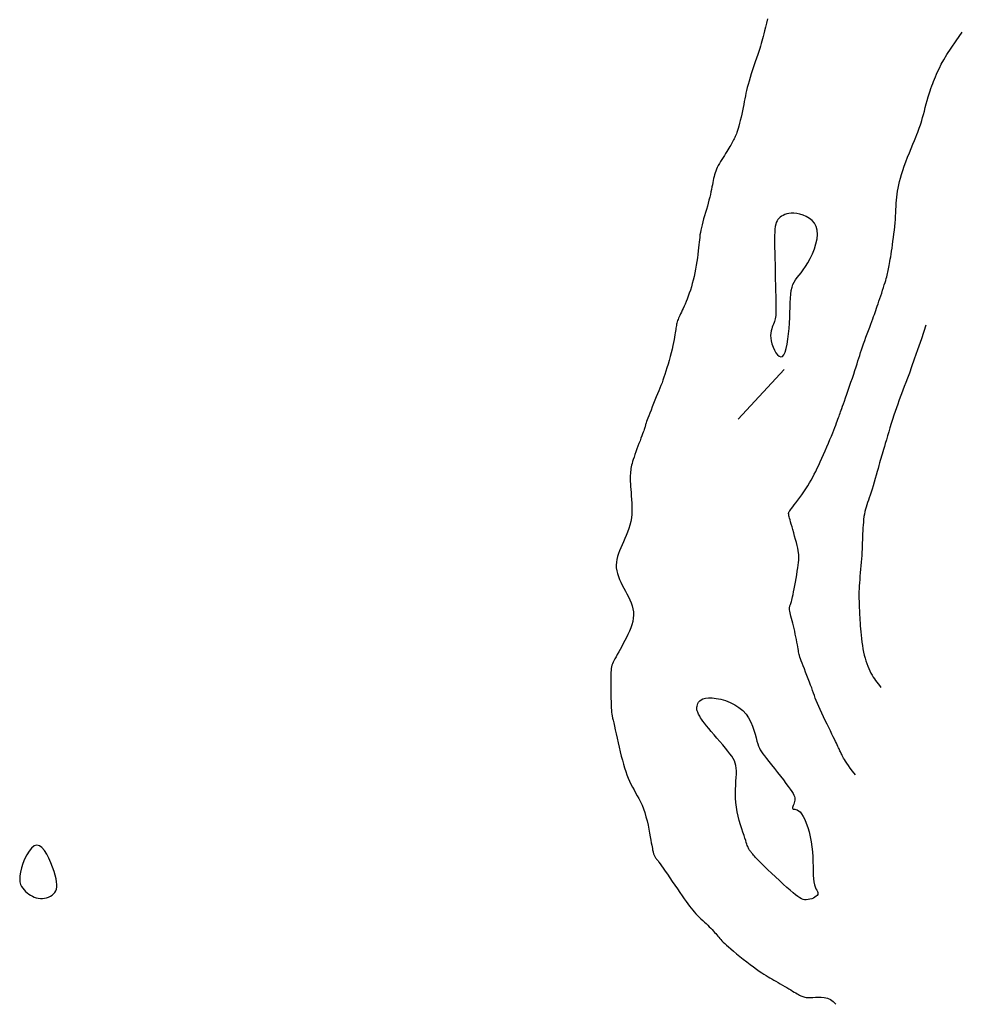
# Model space of a CAD drawing. Header units: millimetres. Extents: x 32690613 to 32693367, y 5343692 to 5344708.
# Tile 776 of 1009: x 32693314 to 32693334, y 5343959 to 5343980. Entities that reach past the tile are written whole.
import ezdxf

# ---------------------------------------------------------------- set-up
doc = ezdxf.new("R2010")
doc.units = ezdxf.units.MM
doc.header["$LTSCALE"] = 20
for name, color, linetype in [('02-DGM_HL_493.00', 102, 'Continuous'), ('02-DGM_HL_493.50', 112, 'Continuous'), ('02-DGM_HL_494.00', 122, 'Continuous')]:
    doc.layers.add(name, color=color, linetype=linetype)

msp = doc.modelspace()

# ---------------------------------------------------------------- linework, layer by layer
at = {"layer": '02-DGM_HL_493.00', "elevation": 493, "flags": 128}
msp.add_lwpolyline([(32693332.816, 5343973.176), (32693332.72, 5343972.893), (32693332.639, 5343972.658), (32693332.572, 5343972.464), (32693332.516, 5343972.306), (32693332.469, 5343972.176), (32693332.429, 5343972.069), (32693332.395, 5343971.978), (32693332.363, 5343971.896), (32693332.334, 5343971.819), (32693332.305, 5343971.744), (32693332.277, 5343971.67), (32693332.25, 5343971.597), (32693332.224, 5343971.524), (32693332.197, 5343971.449), (32693332.171, 5343971.371), (32693332.144, 5343971.291), (32693332.117, 5343971.206), (32693332.089, 5343971.119), (32693332.062, 5343971.032), (32693332.036, 5343970.945), (32693332.011, 5343970.86), (32693331.987, 5343970.779), (32693331.965, 5343970.704), (32693331.945, 5343970.637), (32693331.928, 5343970.578), (32693331.913, 5343970.526), (32693331.899, 5343970.478), (32693331.886, 5343970.434), (32693331.873, 5343970.39), (32693331.86, 5343970.344), (32693331.847, 5343970.296), (32693331.831, 5343970.241), (32693331.814, 5343970.179), (32693331.795, 5343970.112), (32693331.775, 5343970.04), (32693331.754, 5343969.966), (32693331.732, 5343969.891), (32693331.71, 5343969.817), (32693331.688, 5343969.746), (32693331.667, 5343969.68), (32693331.647, 5343969.62), (32693331.628, 5343969.564), (32693331.61, 5343969.513), (32693331.593, 5343969.465), (32693331.577, 5343969.418), (32693331.562, 5343969.372), (32693331.549, 5343969.325), (32693331.538, 5343969.276), (32693331.528, 5343969.225), (32693331.519, 5343969.17), (32693331.512, 5343969.113), (32693331.506, 5343969.055), (32693331.501, 5343968.994), (32693331.496, 5343968.933), (32693331.493, 5343968.871), (32693331.49, 5343968.808), (32693331.487, 5343968.745), (32693331.485, 5343968.683), (32693331.483, 5343968.619), (32693331.481, 5343968.555), (32693331.478, 5343968.49), (32693331.475, 5343968.424), (32693331.472, 5343968.356), (32693331.467, 5343968.286), (32693331.462, 5343968.215), (32693331.455, 5343968.142), (32693331.448, 5343968.069), (32693331.442, 5343967.996), (32693331.435, 5343967.924), (32693331.429, 5343967.854), (32693331.423, 5343967.786), (32693331.419, 5343967.721), (32693331.416, 5343967.66), (32693331.414, 5343967.603), (32693331.413, 5343967.549), (32693331.413, 5343967.497), (32693331.414, 5343967.447), (32693331.415, 5343967.399), (32693331.417, 5343967.351), (32693331.419, 5343967.304), (32693331.421, 5343967.257), (32693331.422, 5343967.21), (32693331.425, 5343967.162), (32693331.427, 5343967.112), (32693331.43, 5343967.06), (32693331.433, 5343967.006), (32693331.437, 5343966.949), (32693331.441, 5343966.888), (32693331.446, 5343966.824), (32693331.452, 5343966.757), (32693331.459, 5343966.687), (32693331.467, 5343966.617), (32693331.476, 5343966.545), (32693331.486, 5343966.475), (32693331.498, 5343966.405), (32693331.511, 5343966.337), (32693331.526, 5343966.272), (32693331.542, 5343966.21), (32693331.559, 5343966.151), (32693331.578, 5343966.095), (32693331.598, 5343966.041), (32693331.619, 5343965.99), (32693331.641, 5343965.942), (32693331.663, 5343965.897), (32693331.687, 5343965.855), (32693331.711, 5343965.814), (32693331.736, 5343965.776), (32693331.761, 5343965.739), (32693331.788, 5343965.703), (32693331.814, 5343965.668), (32693331.842, 5343965.633), (32693331.87, 5343965.598)], dxfattribs=at)
at = {"layer": '02-DGM_HL_493.50', "elevation": 493.5, "flags": 128}
for points in [[(32693329.5, 5343979.588), (32693329.478, 5343979.497), (32693329.458, 5343979.414), (32693329.44, 5343979.34), (32693329.424, 5343979.275), (32693329.409, 5343979.218), (32693329.396, 5343979.167), (32693329.382, 5343979.118), (32693329.368, 5343979.07), (32693329.353, 5343979.02), (32693329.336, 5343978.967), (32693329.316, 5343978.907), (32693329.294, 5343978.84), (32693329.269, 5343978.766), (32693329.242, 5343978.688), (32693329.215, 5343978.606), (32693329.188, 5343978.523), (32693329.161, 5343978.441), (32693329.136, 5343978.362), (32693329.114, 5343978.286), (32693329.094, 5343978.217), (32693329.077, 5343978.152), (32693329.063, 5343978.091), (32693329.049, 5343978.032), (32693329.037, 5343977.974), (32693329.025, 5343977.917), (32693329.014, 5343977.858), (32693329.002, 5343977.796), (32693328.988, 5343977.732), (32693328.974, 5343977.665), (32693328.96, 5343977.597), (32693328.945, 5343977.529), (32693328.93, 5343977.464), (32693328.915, 5343977.402), (32693328.9, 5343977.344), (32693328.886, 5343977.293), (32693328.873, 5343977.249), (32693328.861, 5343977.211), (32693328.849, 5343977.179), (32693328.837, 5343977.151), (32693328.825, 5343977.125), (32693328.814, 5343977.102), (32693328.802, 5343977.079), (32693328.789, 5343977.056), (32693328.776, 5343977.031), (32693328.761, 5343977.004), (32693328.746, 5343976.976), (32693328.73, 5343976.946), (32693328.712, 5343976.915), (32693328.692, 5343976.881), (32693328.671, 5343976.846), (32693328.648, 5343976.809), (32693328.623, 5343976.77), (32693328.597, 5343976.73), (32693328.57, 5343976.688), (32693328.543, 5343976.646), (32693328.517, 5343976.604), (32693328.492, 5343976.562), (32693328.468, 5343976.52), (32693328.447, 5343976.48), (32693328.43, 5343976.44), (32693328.415, 5343976.402), (32693328.402, 5343976.364), (32693328.391, 5343976.326), (32693328.381, 5343976.288), (32693328.372, 5343976.248), (32693328.364, 5343976.207), (32693328.356, 5343976.164), (32693328.347, 5343976.118), (32693328.337, 5343976.07), (32693328.327, 5343976.019), (32693328.316, 5343975.966), (32693328.304, 5343975.911), (32693328.29, 5343975.853), (32693328.275, 5343975.793), (32693328.259, 5343975.731), (32693328.241, 5343975.667), (32693328.222, 5343975.601), (32693328.202, 5343975.535), (32693328.182, 5343975.469), (32693328.163, 5343975.404), (32693328.145, 5343975.34), (32693328.129, 5343975.279), (32693328.115, 5343975.221), (32693328.103, 5343975.167), (32693328.094, 5343975.115), (32693328.086, 5343975.065), (32693328.08, 5343975.015), (32693328.075, 5343974.964), (32693328.07, 5343974.912), (32693328.064, 5343974.856), (32693328.058, 5343974.795), (32693328.051, 5343974.73), (32693328.042, 5343974.66), (32693328.033, 5343974.586), (32693328.021, 5343974.51), (32693328.009, 5343974.432), (32693327.995, 5343974.353), (32693327.98, 5343974.275), (32693327.963, 5343974.197), (32693327.945, 5343974.122), (32693327.926, 5343974.049), (32693327.906, 5343973.978), (32693327.885, 5343973.91), (32693327.863, 5343973.845), (32693327.842, 5343973.783), (32693327.82, 5343973.725), (32693327.798, 5343973.671), (32693327.777, 5343973.62), (32693327.756, 5343973.573), (32693327.736, 5343973.529), (32693327.717, 5343973.489), (32693327.699, 5343973.451), (32693327.682, 5343973.416), (32693327.666, 5343973.383), (32693327.652, 5343973.353), (32693327.639, 5343973.324), (32693327.629, 5343973.298), (32693327.619, 5343973.272), (32693327.611, 5343973.246), (32693327.603, 5343973.221), (32693327.597, 5343973.196), (32693327.592, 5343973.171), (32693327.587, 5343973.144), (32693327.583, 5343973.116), (32693327.578, 5343973.086), (32693327.574, 5343973.053), (32693327.569, 5343973.016), (32693327.562, 5343972.975), (32693327.554, 5343972.928), (32693327.544, 5343972.876), (32693327.532, 5343972.816), (32693327.518, 5343972.75), (32693327.501, 5343972.677), (32693327.482, 5343972.6), (32693327.461, 5343972.521), (32693327.44, 5343972.441), (32693327.418, 5343972.363), (32693327.396, 5343972.286), (32693327.375, 5343972.214), (32693327.354, 5343972.148), (32693327.333, 5343972.086), (32693327.312, 5343972.028), (32693327.292, 5343971.972), (32693327.27, 5343971.916), (32693327.248, 5343971.86), (32693327.224, 5343971.802), (32693327.199, 5343971.74), (32693327.173, 5343971.675), (32693327.145, 5343971.606), (32693327.116, 5343971.536), (32693327.088, 5343971.468), (32693327.062, 5343971.401), (32693327.037, 5343971.339), (32693327.014, 5343971.282), (32693326.995, 5343971.233), (32693326.98, 5343971.193), (32693326.969, 5343971.161), (32693326.96, 5343971.136), (32693326.954, 5343971.116), (32693326.949, 5343971.1), (32693326.946, 5343971.087), (32693326.943, 5343971.075), (32693326.94, 5343971.063), (32693326.936, 5343971.049), (32693326.931, 5343971.034), (32693326.926, 5343971.015), (32693326.918, 5343970.994), (32693326.909, 5343970.968), (32693326.899, 5343970.938), (32693326.885, 5343970.902), (32693326.87, 5343970.861), (32693326.852, 5343970.813), (32693326.832, 5343970.76), (32693326.81, 5343970.704), (32693326.788, 5343970.645), (32693326.766, 5343970.586), (32693326.744, 5343970.527), (32693326.724, 5343970.471), (32693326.706, 5343970.418), (32693326.69, 5343970.369), (32693326.676, 5343970.325), (32693326.665, 5343970.285), (32693326.655, 5343970.247), (32693326.647, 5343970.211), (32693326.641, 5343970.176), (32693326.636, 5343970.141), (32693326.632, 5343970.107), (32693326.629, 5343970.071), (32693326.627, 5343970.033), (32693326.626, 5343969.993), (32693326.626, 5343969.95), (32693326.627, 5343969.904), (32693326.629, 5343969.854), (32693326.632, 5343969.799), (32693326.637, 5343969.739), (32693326.643, 5343969.674), (32693326.649, 5343969.605), (32693326.655, 5343969.531), (32693326.66, 5343969.455), (32693326.663, 5343969.377), (32693326.663, 5343969.299), (32693326.659, 5343969.22), (32693326.65, 5343969.142), (32693326.636, 5343969.066), (32693326.618, 5343968.991), (32693326.596, 5343968.919), (32693326.571, 5343968.848), (32693326.544, 5343968.779), (32693326.515, 5343968.712), (32693326.487, 5343968.646), (32693326.458, 5343968.581), (32693326.431, 5343968.518), (32693326.405, 5343968.457), (32693326.382, 5343968.396), (32693326.363, 5343968.336), (32693326.348, 5343968.276), (32693326.337, 5343968.217), (32693326.333, 5343968.158), (32693326.335, 5343968.099), (32693326.343, 5343968.039), (32693326.358, 5343967.979), (32693326.378, 5343967.919), (32693326.402, 5343967.858), (32693326.43, 5343967.797), (32693326.461, 5343967.736), (32693326.493, 5343967.675), (32693326.526, 5343967.613), (32693326.558, 5343967.552), (32693326.59, 5343967.491), (32693326.619, 5343967.429), (32693326.645, 5343967.367), (32693326.666, 5343967.304), (32693326.683, 5343967.24), (32693326.693, 5343967.176), (32693326.696, 5343967.11), (32693326.691, 5343967.044), (32693326.679, 5343966.976), (32693326.661, 5343966.909), (32693326.638, 5343966.841), (32693326.611, 5343966.773), (32693326.58, 5343966.706), (32693326.548, 5343966.64), (32693326.514, 5343966.575), (32693326.481, 5343966.512), (32693326.448, 5343966.451), (32693326.416, 5343966.393), (32693326.385, 5343966.338), (32693326.356, 5343966.286), (32693326.33, 5343966.239), (32693326.307, 5343966.195), (32693326.286, 5343966.156), (32693326.269, 5343966.122), (32693326.256, 5343966.091), (32693326.245, 5343966.061), (32693326.237, 5343966.029), (32693326.231, 5343965.995), (32693326.227, 5343965.955), (32693326.224, 5343965.907), (32693326.223, 5343965.85), (32693326.221, 5343965.782), (32693326.221, 5343965.706), (32693326.221, 5343965.623), (32693326.221, 5343965.537), (32693326.222, 5343965.452), (32693326.223, 5343965.369), (32693326.225, 5343965.293), (32693326.227, 5343965.225), (32693326.23, 5343965.168), (32693326.233, 5343965.12), (32693326.237, 5343965.077), (32693326.243, 5343965.038), (32693326.25, 5343964.999), (32693326.258, 5343964.956), (32693326.269, 5343964.908), (32693326.281, 5343964.852), (32693326.296, 5343964.784), (32693326.313, 5343964.707), (32693326.331, 5343964.623), (32693326.351, 5343964.533), (32693326.372, 5343964.439), (32693326.394, 5343964.344), (32693326.417, 5343964.25), (32693326.44, 5343964.159), (32693326.462, 5343964.072), (32693326.485, 5343963.989), (32693326.508, 5343963.911), (32693326.533, 5343963.836), (32693326.558, 5343963.765), (32693326.584, 5343963.697), (32693326.612, 5343963.632), (32693326.641, 5343963.57), (32693326.673, 5343963.509), (32693326.706, 5343963.45), (32693326.74, 5343963.391), (32693326.774, 5343963.33), (32693326.808, 5343963.268), (32693326.842, 5343963.202), (32693326.874, 5343963.132), (32693326.903, 5343963.056), (32693326.931, 5343962.975), (32693326.956, 5343962.889), (32693326.978, 5343962.801), (32693326.999, 5343962.713), (32693327.017, 5343962.627), (32693327.033, 5343962.545), (32693327.046, 5343962.469), (32693327.058, 5343962.402), (32693327.068, 5343962.345), (32693327.077, 5343962.298), (32693327.084, 5343962.258), (32693327.09, 5343962.226), (32693327.095, 5343962.199), (32693327.1, 5343962.177), (32693327.104, 5343962.158), (32693327.108, 5343962.142), (32693327.112, 5343962.126), (32693327.117, 5343962.111), (32693327.122, 5343962.097), (32693327.128, 5343962.084), (32693327.134, 5343962.07), (32693327.141, 5343962.057), (32693327.148, 5343962.044), (32693327.157, 5343962.031), (32693327.167, 5343962.018), (32693327.178, 5343962.003), (32693327.192, 5343961.986), (32693327.208, 5343961.964), (32693327.228, 5343961.938), (32693327.253, 5343961.905), (32693327.283, 5343961.864), (32693327.318, 5343961.814), (32693327.359, 5343961.754), (32693327.405, 5343961.687), (32693327.455, 5343961.613), (32693327.507, 5343961.536), (32693327.561, 5343961.457), (32693327.613, 5343961.379), (32693327.664, 5343961.304), (32693327.712, 5343961.235), (32693327.756, 5343961.171), (32693327.796, 5343961.115), (32693327.833, 5343961.064), (32693327.868, 5343961.017), (32693327.902, 5343960.975), (32693327.934, 5343960.935), (32693327.967, 5343960.897), (32693328.001, 5343960.861), (32693328.035, 5343960.825), (32693328.071, 5343960.789), (32693328.107, 5343960.754), (32693328.144, 5343960.719), (32693328.18, 5343960.685), (32693328.215, 5343960.652), (32693328.249, 5343960.619), (32693328.281, 5343960.588), (32693328.312, 5343960.557), (32693328.34, 5343960.527), (32693328.367, 5343960.498), (32693328.392, 5343960.47), (32693328.416, 5343960.443), (32693328.438, 5343960.417), (32693328.46, 5343960.391), (32693328.482, 5343960.367), (32693328.503, 5343960.343), (32693328.524, 5343960.319), (32693328.547, 5343960.294), (32693328.574, 5343960.267), (32693328.604, 5343960.238), (32693328.64, 5343960.205), (32693328.682, 5343960.168), (32693328.731, 5343960.125), (32693328.788, 5343960.077), (32693328.852, 5343960.024), (32693328.921, 5343959.968), (32693328.993, 5343959.911), (32693329.065, 5343959.854), (32693329.137, 5343959.799), (32693329.205, 5343959.747), (32693329.269, 5343959.701), (32693329.326, 5343959.66), (32693329.378, 5343959.624), (32693329.425, 5343959.594), (32693329.469, 5343959.566), (32693329.511, 5343959.541), (32693329.551, 5343959.518), (32693329.592, 5343959.495), (32693329.633, 5343959.471), (32693329.677, 5343959.446), (32693329.722, 5343959.42), (32693329.768, 5343959.394), (32693329.815, 5343959.366), (32693329.861, 5343959.339), (32693329.906, 5343959.313), (32693329.949, 5343959.288), (32693329.989, 5343959.264), (32693330.026, 5343959.241), (32693330.06, 5343959.221), (32693330.092, 5343959.202), (32693330.121, 5343959.185), (32693330.147, 5343959.17), (32693330.172, 5343959.157), (32693330.195, 5343959.145), (32693330.217, 5343959.134), (32693330.238, 5343959.126), (32693330.259, 5343959.118), (32693330.281, 5343959.113), (32693330.306, 5343959.108), (32693330.333, 5343959.106), (32693330.366, 5343959.105), (32693330.404, 5343959.106), (32693330.449, 5343959.108), (32693330.502, 5343959.112), (32693330.561, 5343959.114), (32693330.624, 5343959.114), (32693330.689, 5343959.107), (32693330.754, 5343959.091), (32693330.817, 5343959.063), (32693330.877, 5343959.022), (32693330.931, 5343958.964)], [(32693331.338, 5343963.768), (32693331.281, 5343963.841), (32693331.233, 5343963.905), (32693331.193, 5343963.961), (32693331.16, 5343964.009), (32693331.133, 5343964.051), (32693331.111, 5343964.087), (32693331.093, 5343964.119), (32693331.077, 5343964.146), (32693331.064, 5343964.17), (32693331.053, 5343964.192), (32693331.043, 5343964.212), (32693331.033, 5343964.231), (32693331.024, 5343964.25), (32693331.015, 5343964.269), (32693331.006, 5343964.289), (32693330.996, 5343964.311), (32693330.985, 5343964.335), (32693330.973, 5343964.362), (32693330.959, 5343964.392), (32693330.942, 5343964.427), (32693330.924, 5343964.467), (32693330.902, 5343964.512), (32693330.877, 5343964.563), (32693330.849, 5343964.621), (32693330.818, 5343964.685), (32693330.783, 5343964.756), (32693330.746, 5343964.83), (32693330.709, 5343964.906), (32693330.672, 5343964.983), (32693330.636, 5343965.059), (32693330.602, 5343965.132), (32693330.572, 5343965.2), (32693330.545, 5343965.262), (32693330.521, 5343965.319), (32693330.5, 5343965.373), (32693330.481, 5343965.425), (32693330.462, 5343965.477), (32693330.443, 5343965.529), (32693330.424, 5343965.585), (32693330.402, 5343965.644), (32693330.378, 5343965.708), (32693330.352, 5343965.776), (32693330.325, 5343965.845), (32693330.298, 5343965.915), (32693330.271, 5343965.982), (32693330.246, 5343966.046), (32693330.224, 5343966.104), (32693330.205, 5343966.155), (32693330.189, 5343966.197), (32693330.177, 5343966.232), (32693330.168, 5343966.261), (32693330.161, 5343966.288), (32693330.155, 5343966.313), (32693330.15, 5343966.339), (32693330.145, 5343966.368), (32693330.14, 5343966.402), (32693330.133, 5343966.443), (32693330.124, 5343966.49), (32693330.115, 5343966.541), (32693330.105, 5343966.596), (32693330.094, 5343966.653), (32693330.082, 5343966.712), (32693330.069, 5343966.771), (32693330.056, 5343966.83), (32693330.042, 5343966.886), (32693330.029, 5343966.94), (32693330.015, 5343966.991), (32693330.003, 5343967.039), (32693329.991, 5343967.084), (32693329.981, 5343967.124), (32693329.972, 5343967.16), (32693329.966, 5343967.192), (32693329.962, 5343967.218), (32693329.96, 5343967.24), (32693329.961, 5343967.259), (32693329.962, 5343967.275), (32693329.966, 5343967.29), (32693329.97, 5343967.304), (32693329.975, 5343967.318), (32693329.981, 5343967.333), (32693329.987, 5343967.35), (32693329.994, 5343967.37), (32693330.001, 5343967.393), (32693330.008, 5343967.421), (32693330.017, 5343967.454), (32693330.026, 5343967.494), (32693330.036, 5343967.54), (32693330.047, 5343967.595), (32693330.059, 5343967.658), (32693330.072, 5343967.728), (32693330.085, 5343967.802), (32693330.098, 5343967.878), (32693330.111, 5343967.954), (32693330.123, 5343968.027), (32693330.133, 5343968.096), (32693330.142, 5343968.158), (32693330.15, 5343968.211), (32693330.155, 5343968.258), (32693330.157, 5343968.299), (32693330.158, 5343968.338), (32693330.156, 5343968.376), (32693330.151, 5343968.416), (32693330.144, 5343968.459), (32693330.133, 5343968.509), (32693330.12, 5343968.566), (32693330.104, 5343968.629), (32693330.087, 5343968.695), (32693330.068, 5343968.764), (32693330.049, 5343968.832), (32693330.031, 5343968.899), (32693330.013, 5343968.96), (32693329.997, 5343969.016), (32693329.983, 5343969.063), (32693329.972, 5343969.103), (32693329.963, 5343969.136), (32693329.955, 5343969.164), (32693329.949, 5343969.186), (32693329.945, 5343969.204), (32693329.943, 5343969.219), (32693329.942, 5343969.231), (32693329.942, 5343969.242), (32693329.944, 5343969.253), (32693329.949, 5343969.264), (32693329.956, 5343969.277), (32693329.967, 5343969.294), (32693329.983, 5343969.315), (32693330.002, 5343969.341), (32693330.028, 5343969.374), (32693330.059, 5343969.414), (32693330.094, 5343969.461), (32693330.133, 5343969.513), (32693330.175, 5343969.569), (32693330.218, 5343969.629), (32693330.261, 5343969.691), (32693330.304, 5343969.753), (32693330.344, 5343969.815), (32693330.381, 5343969.876), (32693330.415, 5343969.936), (32693330.448, 5343969.996), (32693330.479, 5343970.056), (32693330.51, 5343970.118), (32693330.54, 5343970.183), (32693330.571, 5343970.249), (32693330.602, 5343970.32), (32693330.636, 5343970.394), (32693330.67, 5343970.472), (32693330.705, 5343970.551), (32693330.74, 5343970.63), (32693330.773, 5343970.708), (32693330.806, 5343970.784), (32693330.836, 5343970.856), (32693330.864, 5343970.923), (32693330.888, 5343970.983), (32693330.91, 5343971.037), (32693330.929, 5343971.087), (32693330.945, 5343971.131), (32693330.96, 5343971.171), (32693330.973, 5343971.208), (32693330.985, 5343971.242), (32693330.996, 5343971.274), (32693331.007, 5343971.304), (32693331.018, 5343971.334), (32693331.029, 5343971.365), (32693331.041, 5343971.399), (32693331.054, 5343971.437), (32693331.07, 5343971.481), (32693331.088, 5343971.531), (32693331.109, 5343971.59), (32693331.133, 5343971.658), (32693331.159, 5343971.734), (32693331.188, 5343971.815), (32693331.217, 5343971.9), (32693331.247, 5343971.986), (32693331.276, 5343972.071), (32693331.304, 5343972.154), (32693331.33, 5343972.231), (32693331.353, 5343972.303), (32693331.374, 5343972.368), (32693331.393, 5343972.43), (32693331.412, 5343972.488), (32693331.43, 5343972.546), (32693331.448, 5343972.603), (32693331.468, 5343972.662), (32693331.489, 5343972.723), (32693331.511, 5343972.789), (32693331.536, 5343972.857), (32693331.561, 5343972.927), (32693331.587, 5343972.997), (32693331.613, 5343973.066), (32693331.638, 5343973.133), (32693331.662, 5343973.197), (32693331.683, 5343973.256), (32693331.703, 5343973.309), (32693331.721, 5343973.357), (32693331.737, 5343973.402), (32693331.753, 5343973.445), (32693331.768, 5343973.488), (32693331.783, 5343973.531), (32693331.798, 5343973.576), (32693331.815, 5343973.624), (32693331.832, 5343973.677), (32693331.851, 5343973.733), (32693331.87, 5343973.791), (32693331.889, 5343973.85), (32693331.908, 5343973.909), (32693331.927, 5343973.966), (32693331.944, 5343974.02), (32693331.959, 5343974.07), (32693331.973, 5343974.115), (32693331.984, 5343974.155), (32693331.994, 5343974.192), (32693332.003, 5343974.226), (32693332.011, 5343974.259), (32693332.019, 5343974.29), (32693332.025, 5343974.322), (32693332.032, 5343974.355), (32693332.039, 5343974.39), (32693332.046, 5343974.427), (32693332.054, 5343974.468), (32693332.061, 5343974.511), (32693332.069, 5343974.558), (32693332.078, 5343974.609), (32693332.087, 5343974.665), (32693332.096, 5343974.725), (32693332.106, 5343974.791), (32693332.116, 5343974.86), (32693332.126, 5343974.933), (32693332.136, 5343975.009), (32693332.146, 5343975.086), (32693332.155, 5343975.163), (32693332.163, 5343975.24), (32693332.17, 5343975.316), (32693332.175, 5343975.389), (32693332.18, 5343975.46), (32693332.183, 5343975.53), (32693332.187, 5343975.597), (32693332.19, 5343975.664), (32693332.194, 5343975.729), (32693332.199, 5343975.793), (32693332.204, 5343975.856), (32693332.211, 5343975.919), (32693332.22, 5343975.981), (32693332.231, 5343976.045), (32693332.245, 5343976.112), (32693332.261, 5343976.181), (32693332.281, 5343976.253), (32693332.304, 5343976.331), (32693332.332, 5343976.414), (32693332.363, 5343976.503), (32693332.397, 5343976.597), (32693332.433, 5343976.692), (32693332.47, 5343976.786), (32693332.507, 5343976.878), (32693332.542, 5343976.964), (32693332.574, 5343977.044), (32693332.603, 5343977.113), (32693332.626, 5343977.171), (32693332.646, 5343977.219), (32693332.662, 5343977.261), (32693332.676, 5343977.299), (32693332.689, 5343977.335), (32693332.701, 5343977.373), (32693332.714, 5343977.415), (32693332.728, 5343977.464), (32693332.744, 5343977.522), (32693332.762, 5343977.587), (32693332.782, 5343977.658), (32693332.802, 5343977.732), (32693332.823, 5343977.807), (32693332.844, 5343977.882), (32693332.865, 5343977.953), (32693332.885, 5343978.02), (32693332.903, 5343978.08), (32693332.921, 5343978.134), (32693332.939, 5343978.185), (32693332.957, 5343978.233), (32693332.975, 5343978.28), (32693332.995, 5343978.328), (32693333.016, 5343978.378), (32693333.039, 5343978.431), (32693333.064, 5343978.49), (32693333.096, 5343978.558), (32693333.136, 5343978.637), (32693333.188, 5343978.73), (32693333.255, 5343978.841), (32693333.34, 5343978.973), (32693333.446, 5343979.128), (32693333.577, 5343979.311)]]:
    msp.add_lwpolyline(points, dxfattribs=at)
msp.add_lwpolyline([(32693313.863, 5343961.729), (32693313.851, 5343961.652), (32693313.849, 5343961.584), (32693313.855, 5343961.526), (32693313.869, 5343961.475), (32693313.888, 5343961.431), (32693313.912, 5343961.392), (32693313.941, 5343961.358), (32693313.972, 5343961.327), (32693314.005, 5343961.298), (32693314.041, 5343961.271), (32693314.077, 5343961.248), (32693314.116, 5343961.227), (32693314.155, 5343961.209), (32693314.196, 5343961.196), (32693314.239, 5343961.186), (32693314.282, 5343961.181), (32693314.326, 5343961.181), (32693314.37, 5343961.185), (32693314.413, 5343961.194), (32693314.455, 5343961.207), (32693314.494, 5343961.225), (32693314.529, 5343961.246), (32693314.56, 5343961.273), (32693314.586, 5343961.303), (32693314.605, 5343961.337), (32693314.619, 5343961.376), (32693314.626, 5343961.42), (32693314.627, 5343961.47), (32693314.622, 5343961.527), (32693314.611, 5343961.591), (32693314.593, 5343961.664), (32693314.568, 5343961.745), (32693314.538, 5343961.834), (32693314.502, 5343961.928), (32693314.461, 5343962.021), (32693314.416, 5343962.108), (32693314.367, 5343962.184), (32693314.315, 5343962.244), (32693314.262, 5343962.282), (32693314.207, 5343962.295), (32693314.152, 5343962.278), (32693314.097, 5343962.235), (32693314.045, 5343962.172), (32693313.996, 5343962.093), (32693313.952, 5343962.004), (32693313.914, 5343961.91), (32693313.884, 5343961.817)], close=True, dxfattribs=at)
at = {"layer": '02-DGM_HL_494.00', "elevation": 494, "flags": 128}
for points in [[(32693329.626, 5343973.202), (32693329.613, 5343973.172), (32693329.599, 5343973.138), (32693329.587, 5343973.1), (32693329.576, 5343973.059), (32693329.568, 5343973.013), (32693329.565, 5343972.962), (32693329.567, 5343972.907), (32693329.576, 5343972.848), (32693329.592, 5343972.784), (32693329.616, 5343972.719), (32693329.644, 5343972.657), (32693329.676, 5343972.601), (32693329.71, 5343972.556), (32693329.746, 5343972.526), (32693329.78, 5343972.514), (32693329.813, 5343972.523), (32693329.842, 5343972.558), (32693329.868, 5343972.614), (32693329.891, 5343972.69), (32693329.91, 5343972.781), (32693329.927, 5343972.883), (32693329.94, 5343972.993), (32693329.951, 5343973.107), (32693329.959, 5343973.222), (32693329.964, 5343973.335), (32693329.968, 5343973.444), (32693329.971, 5343973.548), (32693329.975, 5343973.647), (32693329.979, 5343973.74), (32693329.987, 5343973.825), (32693329.998, 5343973.902), (32693330.013, 5343973.97), (32693330.033, 5343974.029), (32693330.059, 5343974.081), (32693330.089, 5343974.128), (32693330.123, 5343974.174), (32693330.161, 5343974.222), (32693330.203, 5343974.274), (32693330.248, 5343974.334), (32693330.295, 5343974.403), (32693330.344, 5343974.484), (32693330.393, 5343974.576), (32693330.44, 5343974.674), (32693330.481, 5343974.777), (32693330.514, 5343974.88), (32693330.537, 5343974.981), (32693330.547, 5343975.077), (32693330.542, 5343975.165), (32693330.52, 5343975.242), (32693330.483, 5343975.309), (32693330.434, 5343975.366), (32693330.376, 5343975.413), (32693330.311, 5343975.451), (32693330.244, 5343975.48), (32693330.176, 5343975.501), (32693330.111, 5343975.515), (32693330.051, 5343975.522), (32693329.996, 5343975.522), (32693329.946, 5343975.517), (32693329.901, 5343975.507), (32693329.86, 5343975.493), (32693329.824, 5343975.476), (32693329.792, 5343975.456), (32693329.763, 5343975.435), (32693329.739, 5343975.412), (32693329.717, 5343975.387), (32693329.699, 5343975.359), (32693329.684, 5343975.327), (32693329.672, 5343975.288), (32693329.663, 5343975.243), (32693329.656, 5343975.189), (32693329.651, 5343975.125), (32693329.648, 5343975.051), (32693329.647, 5343974.97), (32693329.647, 5343974.883), (32693329.648, 5343974.795), (32693329.65, 5343974.707), (32693329.653, 5343974.622), (32693329.655, 5343974.545), (32693329.657, 5343974.477), (32693329.658, 5343974.42), (32693329.659, 5343974.372), (32693329.66, 5343974.331), (32693329.66, 5343974.293), (32693329.66, 5343974.255), (32693329.661, 5343974.214), (32693329.662, 5343974.167), (32693329.663, 5343974.111), (32693329.665, 5343974.043), (32693329.668, 5343973.967), (32693329.67, 5343973.884), (32693329.673, 5343973.798), (32693329.675, 5343973.713), (32693329.676, 5343973.63), (32693329.677, 5343973.553), (32693329.677, 5343973.485), (32693329.676, 5343973.428), (32693329.673, 5343973.381), (32693329.669, 5343973.342), (32693329.663, 5343973.309), (32693329.656, 5343973.281), (32693329.648, 5343973.255), (32693329.638, 5343973.23)], [(32693329.374, 5343961.908), (32693329.323, 5343961.959), (32693329.282, 5343962.001), (32693329.25, 5343962.035), (32693329.225, 5343962.063), (32693329.207, 5343962.085), (32693329.192, 5343962.103), (32693329.181, 5343962.118), (32693329.171, 5343962.13), (32693329.162, 5343962.142), (32693329.153, 5343962.153), (32693329.144, 5343962.165), (32693329.135, 5343962.176), (32693329.126, 5343962.188), (32693329.118, 5343962.2), (32693329.109, 5343962.214), (32693329.101, 5343962.229), (32693329.094, 5343962.246), (32693329.086, 5343962.266), (32693329.077, 5343962.289), (32693329.068, 5343962.318), (32693329.056, 5343962.352), (32693329.043, 5343962.393), (32693329.027, 5343962.441), (32693329.008, 5343962.498), (32693328.986, 5343962.564), (32693328.961, 5343962.639), (32693328.936, 5343962.721), (32693328.91, 5343962.808), (32693328.886, 5343962.899), (32693328.865, 5343962.993), (32693328.848, 5343963.089), (32693328.835, 5343963.185), (32693328.829, 5343963.28), (32693328.827, 5343963.373), (32693328.83, 5343963.463), (32693328.834, 5343963.55), (32693328.84, 5343963.633), (32693328.845, 5343963.711), (32693328.849, 5343963.784), (32693328.85, 5343963.849), (32693328.846, 5343963.909), (32693328.838, 5343963.962), (32693328.824, 5343964.012), (32693328.806, 5343964.06), (32693328.781, 5343964.108), (32693328.751, 5343964.157), (32693328.713, 5343964.209), (32693328.67, 5343964.265), (32693328.619, 5343964.327), (32693328.563, 5343964.394), (32693328.503, 5343964.464), (32693328.442, 5343964.534), (32693328.382, 5343964.605), (32693328.323, 5343964.673), (32693328.269, 5343964.737), (32693328.221, 5343964.795), (32693328.18, 5343964.847), (32693328.147, 5343964.891), (32693328.119, 5343964.93), (32693328.097, 5343964.963), (32693328.08, 5343964.992), (32693328.066, 5343965.017), (32693328.055, 5343965.039), (32693328.046, 5343965.058), (32693328.039, 5343965.076), (32693328.032, 5343965.093), (32693328.027, 5343965.109), (32693328.024, 5343965.125), (32693328.022, 5343965.142), (32693328.022, 5343965.161), (32693328.024, 5343965.181), (32693328.027, 5343965.205), (32693328.034, 5343965.231), (32693328.044, 5343965.259), (32693328.059, 5343965.287), (32693328.08, 5343965.314), (32693328.11, 5343965.338), (32693328.149, 5343965.358), (32693328.2, 5343965.373), (32693328.263, 5343965.38), (32693328.34, 5343965.378), (32693328.427, 5343965.367), (32693328.521, 5343965.348), (32693328.619, 5343965.319), (32693328.718, 5343965.281), (32693328.814, 5343965.234), (32693328.903, 5343965.178), (32693328.983, 5343965.113), (32693329.05, 5343965.038), (32693329.105, 5343964.957), (32693329.151, 5343964.872), (32693329.187, 5343964.784), (32693329.217, 5343964.699), (32693329.241, 5343964.616), (32693329.261, 5343964.54), (32693329.278, 5343964.473), (32693329.295, 5343964.416), (32693329.311, 5343964.368), (32693329.329, 5343964.326), (32693329.349, 5343964.288), (32693329.373, 5343964.249), (32693329.402, 5343964.209), (32693329.437, 5343964.163), (32693329.479, 5343964.109), (32693329.529, 5343964.046), (32693329.586, 5343963.974), (32693329.646, 5343963.897), (32693329.708, 5343963.817), (32693329.771, 5343963.737), (32693329.831, 5343963.659), (32693329.886, 5343963.587), (32693329.935, 5343963.521), (32693329.976, 5343963.465), (32693330.009, 5343963.418), (32693330.034, 5343963.378), (32693330.053, 5343963.343), (32693330.065, 5343963.313), (32693330.072, 5343963.286), (32693330.074, 5343963.26), (32693330.072, 5343963.235), (32693330.066, 5343963.208), (32693330.058, 5343963.181), (32693330.048, 5343963.154), (32693330.039, 5343963.128), (32693330.031, 5343963.104), (32693330.025, 5343963.084), (32693330.024, 5343963.068), (32693330.027, 5343963.056), (32693330.036, 5343963.05), (32693330.05, 5343963.047), (32693330.069, 5343963.045), (32693330.093, 5343963.04), (32693330.119, 5343963.031), (32693330.149, 5343963.015), (32693330.18, 5343962.989), (32693330.213, 5343962.95), (32693330.246, 5343962.897), (32693330.279, 5343962.831), (32693330.311, 5343962.754), (32693330.341, 5343962.667), (32693330.369, 5343962.573), (32693330.394, 5343962.472), (32693330.415, 5343962.368), (32693330.43, 5343962.262), (32693330.441, 5343962.155), (32693330.447, 5343962.05), (32693330.45, 5343961.947), (32693330.452, 5343961.849), (32693330.453, 5343961.756), (32693330.456, 5343961.67), (32693330.46, 5343961.592), (32693330.468, 5343961.525), (32693330.48, 5343961.468), (32693330.496, 5343961.421), (32693330.513, 5343961.383), (32693330.529, 5343961.351), (32693330.543, 5343961.325), (32693330.553, 5343961.302), (32693330.556, 5343961.282), (32693330.553, 5343961.263), (32693330.54, 5343961.244), (32693330.519, 5343961.225), (32693330.492, 5343961.206), (32693330.46, 5343961.189), (32693330.425, 5343961.175), (32693330.387, 5343961.163), (32693330.349, 5343961.155), (32693330.312, 5343961.151), (32693330.277, 5343961.152), (32693330.243, 5343961.159), (32693330.209, 5343961.172), (32693330.173, 5343961.192), (32693330.132, 5343961.219), (32693330.087, 5343961.254), (32693330.035, 5343961.298), (32693329.975, 5343961.35), (32693329.906, 5343961.412), (32693329.83, 5343961.481), (32693329.749, 5343961.555), (32693329.667, 5343961.631), (32693329.585, 5343961.707), (32693329.507, 5343961.78), (32693329.436, 5343961.848)]]:
    msp.add_lwpolyline(points, close=True, dxfattribs=at)
msp.add_lwpolyline([(32693329.85, 5343972.247), (32693328.889, 5343971.208)], dxfattribs=at)

doc.saveas('drawing.dxf')
